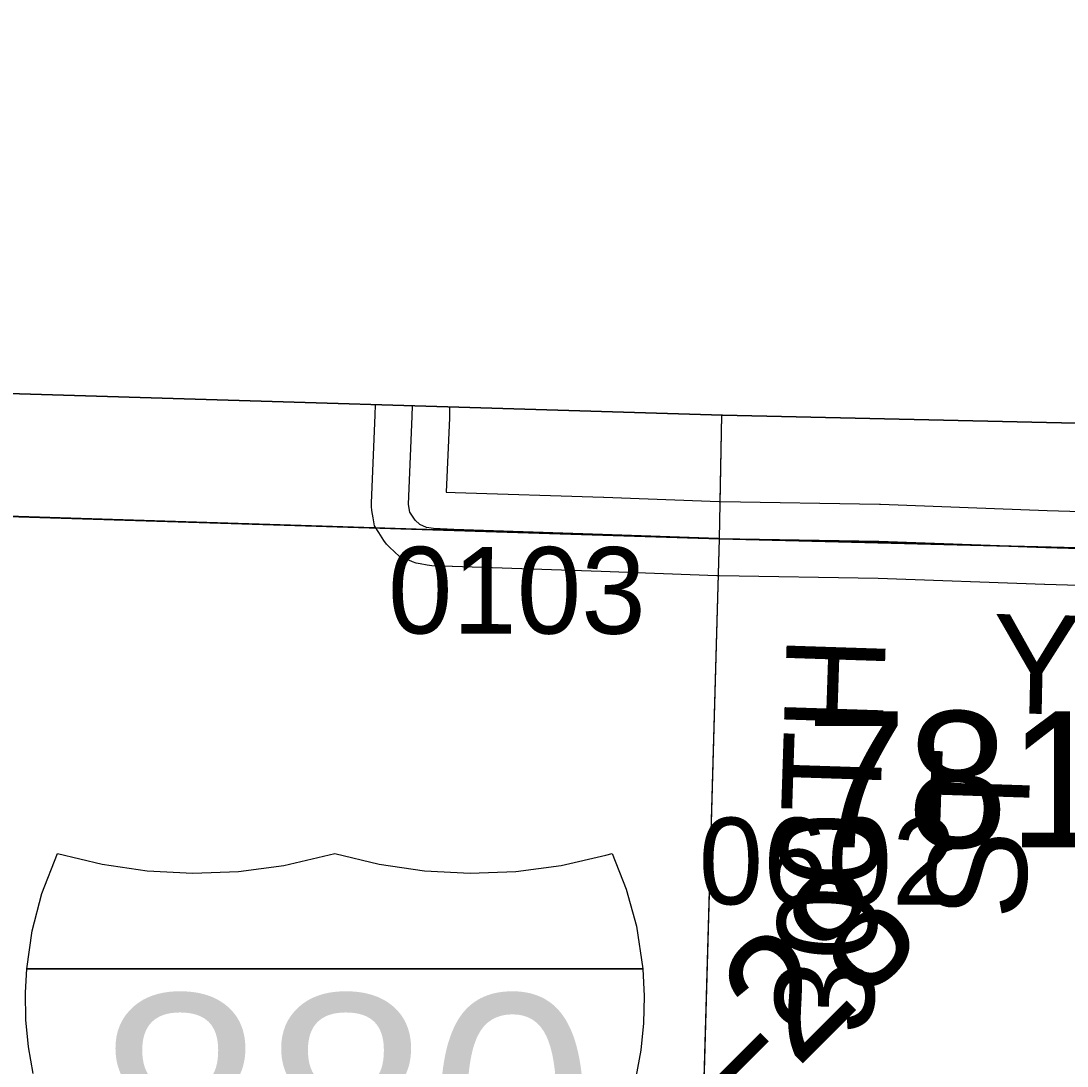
# Model space of a CAD drawing. Extents: x -132.8 to -73.3, y -60 to -26.
# Drawn here: x -110.093 to -109.248, y -33.15 to -32.306 of the extents above; entities that cross this region are included whole.
import ezdxf

# ---------------------------------------------------------------- set-up
doc = ezdxf.new("R2010")
doc.units = 0
for name, color, linetype in [('tdCoClipBndry', 7, 'Continuous'), ('tdCoCoBndry', 7, 'Continuous'), ('tdCoCoBndryPart', 7, 'Continuous'), ('tdCoSecRdNmbr', 7, 'Continuous'), ('tdCoSecRdTxt', 7, 'Continuous'), ('tdCoSecRteBand', 7, 'Continuous'), ('tdCoSecRteCL', 7, 'Continuous'), ('tdCoSectLine', 7, 'Continuous'), ('tdCoSectLinePart', 7, 'Continuous'), ('tdCoShieldInt', 7, 'Continuous'), ('tdCoStrucPriMaintName', 7, 'Continuous'), ('tdCoSurfGravel', 7, 'Continuous'), ('tdCoTwpBndryShd', 7, 'Continuous'), ('tdStHwyIntRefPost1', 7, 'Continuous')]:
    doc.layers.add(name, color=color, linetype=linetype)

msp = doc.modelspace()

# ---------------------------------------------------------------- linework, layer by layer
at = {"layer": 'tdCoClipBndry'}
msp.add_lwpolyline([(-120.45054, -32.30554), (-117.45595, -32.3982), (-111.51989, -32.56401), (-109.52629, -32.62404), (-105.59923, -32.71389)], dxfattribs=at)
at = {"layer": 'tdCoCoBndry'}
for p, q in [((-109.52856, -32.72397), (-110.52422, -32.69268)), ((-110.52422, -32.69268), (-109.52856, -32.72397)), ((-108.58979, -32.74782), (-109.52856, -32.72397)), ((-109.52856, -32.72397), (-108.58979, -32.74782))]:
    msp.add_line(p, q, dxfattribs=at)
for points in [[(-105.59923, -32.71389), (-109.52629, -32.62404), (-111.51989, -32.56401), (-117.45595, -32.3982), (-120.45054, -32.30554)], [(-118.4546, -32.46613), (-117.45889, -32.49812), (-116.46167, -32.52333), (-115.46502, -32.55331), (-114.50736, -32.58122), (-113.51037, -32.60943), (-112.5172, -32.63567), (-111.52268, -32.66393), (-110.5246, -32.69268), (-109.52894, -32.72397), (-108.59017, -32.74782), (-107.59133, -32.76596), (-106.59952, -32.79174), (-105.60152, -32.81383)], [(-118.45422, -32.46613), (-117.45851, -32.49812), (-116.46129, -32.52333), (-115.46464, -32.55331), (-114.50699, -32.58122), (-113.50999, -32.60943), (-112.51682, -32.63567), (-111.5223, -32.66393), (-110.52422, -32.69268), (-109.52856, -32.72397), (-108.58979, -32.74782), (-107.59095, -32.76596), (-106.59914, -32.79174), (-105.60114, -32.81383)], [(-118.45422, -32.46613), (-117.45851, -32.49812), (-116.46129, -32.52333), (-115.46464, -32.55331), (-114.50699, -32.58122), (-113.50999, -32.60943), (-112.51682, -32.63567), (-111.5223, -32.66393), (-110.52422, -32.69268), (-109.52856, -32.72397), (-108.58979, -32.74782), (-107.59095, -32.76596), (-106.59914, -32.79174), (-105.60114, -32.81383)]]:
    msp.add_lwpolyline(points, dxfattribs=at)
at = {"layer": 'tdCoCoBndryPart'}
msp.add_lwpolyline([(-110.52064, -32.6928), (-109.8063, -32.71526)], dxfattribs=at)
at = {"layer": 'tdCoSecRteBand'}
for points in [[(-109.18364, -32.76355), (-109.266, -32.76109), (-109.2661, -32.76108), (-109.2662, -32.76108), (-109.4008, -32.75616), (-109.52907, -32.75397), (-109.53047, -32.75394), (-109.53077, -32.75394), (-109.53107, -32.75393), (-109.62447, -32.75048), (-109.74451, -32.74653), (-109.7447, -32.74653), (-109.74488, -32.74652), (-109.76116, -32.74578), (-109.76306, -32.74569), (-109.76493, -32.74537), (-109.77061, -32.74438), (-109.77382, -32.74382), (-109.77683, -32.74259), (-109.78225, -32.74037), (-109.78738, -32.73828), (-109.79141, -32.73449), (-109.79536, -32.73079), (-109.79798, -32.72833), (-109.79995, -32.72532), (-109.80414, -32.71891), (-109.80764, -32.71355), (-109.80866, -32.70723), (-109.80964, -32.70107), (-109.81012, -32.69809), (-109.80999, -32.69508), (-109.80705, -32.62409), (-109.80685, -32.61559)], [(-109.74688, -32.6174), (-109.74707, -32.62575), (-109.74707, -32.62603), (-109.74709, -32.6263), (-109.74957, -32.68624), (-109.74235, -32.68657), (-109.62244, -32.69051), (-109.62238, -32.69051), (-109.62232, -32.69052), (-109.52915, -32.69396), (-109.52804, -32.69398), (-109.39949, -32.69617), (-109.39919, -32.69618), (-109.3989, -32.69619), (-109.26411, -32.70112), (-109.18207, -32.70357)]]:
    msp.add_lwpolyline(points, dxfattribs=at)
at = {"layer": 'tdCoSecRteCL'}
msp.add_lwpolyline([(-109.18274, -32.73357), (-109.2651, -32.7311), (-109.4, -32.72617), (-109.52856, -32.72397), (-109.52996, -32.72395), (-109.62342, -32.7205), (-109.74352, -32.71655), (-109.7598, -32.71581), (-109.76547, -32.71482), (-109.77089, -32.71261), (-109.77484, -32.70891), (-109.77903, -32.70249), (-109.78002, -32.69633), (-109.77706, -32.62506), (-109.77686, -32.6165)], dxfattribs=at)
at = {"layer": 'tdCoSectLine'}
for points in [[(-109.52894, -32.72397), (-109.52705, -32.62402)], [(-110.5246, -32.69268), (-109.52894, -32.72397)], [(-109.5568, -33.71851), (-109.52894, -32.72397)], [(-109.52894, -32.72397), (-108.59017, -32.74782)]]:
    msp.add_lwpolyline(points, dxfattribs=at)
at = {"layer": 'tdCoSectLinePart'}
for points in [[(-109.52837, -32.69399), (-109.52705, -32.62402)], [(-110.52064, -32.6928), (-109.8063, -32.71526)]]:
    msp.add_lwpolyline(points, dxfattribs=at)
at = {"layer": 'tdCoShieldInt'}
msp.add_line((-110.08783, -33.07162), (-109.59124, -33.07162), dxfattribs=at)
for points in [[(-110.08334, -33.15627), (-110.08711, -33.13461), (-110.08918, -33.11272), (-110.08956, -33.09074), (-110.08849, -33.07162), (-110.08402, -33.04086), (-110.07621, -33.01077), (-110.06359, -32.97829), (-110.02769, -32.98698), (-109.99114, -32.99232), (-109.95425, -32.99427), (-109.91734, -32.99281), (-109.88072, -32.98795), (-109.83962, -32.97829), (-109.80372, -32.98698), (-109.76717, -32.99232), (-109.73028, -32.99427), (-109.69337, -32.99281), (-109.65675, -32.98795), (-109.62073, -32.97973), (-109.61566, -32.97829), (-109.60421, -33.00719), (-109.596, -33.03717), (-109.59076, -33.07162), (-109.58964, -33.09358), (-109.59024, -33.11556), (-109.59253, -33.13742), (-109.59652, -33.15904)], [(-110.08334, -33.15627), (-110.08711, -33.13461), (-110.08918, -33.11272), (-110.08956, -33.09074), (-110.08849, -33.07162), (-109.59076, -33.07162), (-109.58964, -33.09358), (-109.59024, -33.11556), (-109.59253, -33.13742), (-109.59652, -33.15904)]]:
    msp.add_lwpolyline(points, dxfattribs=at)
msp.add_lwpolyline([(-109.59076, -33.07162), (-110.08849, -33.07162), (-110.08402, -33.04086), (-110.07621, -33.01077), (-110.06359, -32.97829), (-110.02769, -32.98698), (-109.99114, -32.99232), (-109.95425, -32.99427), (-109.91734, -32.99281), (-109.88072, -32.98795), (-109.83962, -32.97829), (-109.80372, -32.98698), (-109.76717, -32.99232), (-109.73028, -32.99427), (-109.69337, -32.99281), (-109.65675, -32.98795), (-109.62073, -32.97973), (-109.61566, -32.97829), (-109.60421, -33.00719), (-109.596, -33.03717)], close=True, dxfattribs=at)
at = {"layer": 'tdCoSurfGravel'}
for points in [[(-109.7598, -32.71581), (-109.76547, -32.71482), (-109.77089, -32.71261), (-109.77484, -32.70891), (-109.77903, -32.70249), (-109.78002, -32.69633), (-109.77706, -32.62506), (-109.77686, -32.6165)], [(-109.7598, -32.71581), (-109.74352, -32.71655), (-109.62342, -32.7205), (-109.52996, -32.72395), (-109.52856, -32.72397)], [(-109.52856, -32.72397), (-109.4, -32.72617), (-109.2651, -32.7311), (-109.18274, -32.73357), (-109.09914, -32.7348), (-109.0513, -32.73628), (-108.94057, -32.73751), (-108.79778, -32.74244), (-108.73638, -32.74343), (-108.61308, -32.74738), (-108.58981, -32.74984)]]:
    msp.add_lwpolyline(points, dxfattribs=at)
at = {"layer": 'tdCoTwpBndryShd'}
for points in [[(-118.4546, -32.46613), (-117.45889, -32.49812), (-116.46167, -32.52333), (-115.46502, -32.55331), (-114.50736, -32.58122), (-113.51037, -32.60943), (-112.5172, -32.63567), (-111.52268, -32.66393), (-110.5246, -32.69268), (-109.52894, -32.72397), (-108.59017, -32.74782), (-107.59133, -32.76596), (-106.59952, -32.79174), (-105.60152, -32.81383)], [(-109.75371, -41.70238), (-109.72199, -40.70264), (-109.6938, -39.7054), (-109.66883, -38.70379), (-109.63752, -37.70667), (-109.61703, -36.71302), (-109.59527, -35.71468), (-109.57659, -34.71706), (-109.5568, -33.71851), (-109.52894, -32.72397)]]:
    msp.add_lwpolyline(points, dxfattribs=at)

# ---------------------------------------------------------------- texts
at = {"layer": 'tdCoSecRdNmbr'}
for s, rotation, p in [('0103', 359.91745, (-109.79673, -32.80052)), ('0602', 359.91765, (-109.54574, -33.01942))]:
    msp.add_text(s, height=0.07, rotation=rotation, dxfattribs=at).set_placement(p)
at = {"layer": 'tdCoSecRdTxt'}
for s, rotation, p in [('YORK RD', 358.81703, (-109.30919, -32.86476)), ('300TH', 88.12189, (-109.40496, -33.12515)), ('ST ', 88.12189, (-109.28185, -33.03226))]:
    msp.add_text(s, height=0.08, rotation=rotation, dxfattribs=at).set_placement(p)
at = {"layer": 'tdCoShieldInt'}
msp.add_text('880', height=0.18, dxfattribs=at).set_placement((-110.03116, -33.27241))
at = {"layer": 'tdCoStrucPriMaintName'}
msp.add_text('78197S191', height=0.11, dxfattribs=at).set_placement((-109.45928, -32.97353))
msp.add_text('78197S191', height=0.11, dxfattribs=at).set_placement((-109.45928, -32.97353))
msp.add_text('78197S191', height=0.11, dxfattribs=at).set_placement((-109.45928, -32.97353))
at = {"layer": 'tdStHwyIntRefPost1'}
msp.add_text('‒‒28', height=0.1, rotation=45, dxfattribs=at).set_placement((-109.57145, -33.25796))

doc.saveas('drawing.dxf')
